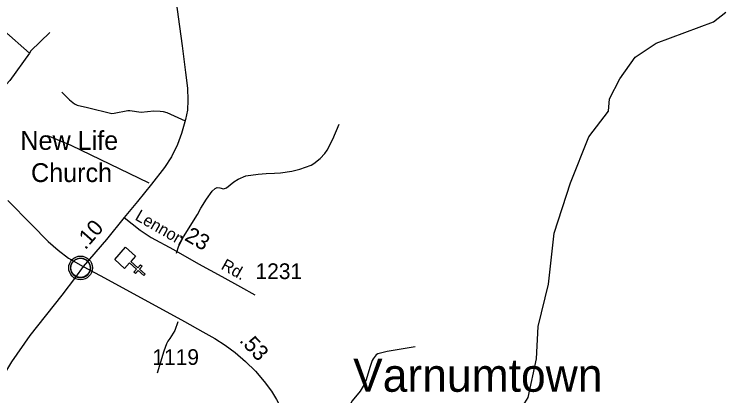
# Model space of a CAD drawing. Extents: x 2104537 to 2336408, y 34176 to 229611.
# Drawn here: x 2224131 to 2229807, y 71587 to 74628 of the extents above; entities that cross this region are included whole.
import ezdxf

# ---------------------------------------------------------------- set-up
doc = ezdxf.new("R2010")
doc.units = 0
for name, color, linetype in [('Exist Civil Demographics City Label', 7, 'Continuous'), ('Exist Civil Demographics Community CELL', 7, 'Continuous'), ('Exist Cultural Church CELL', 7, 'Continuous'), ('Exist Cultural Church Label', 7, 'Continuous'), ('Exist Hydrographic Misc Water Feature', 7, 'Continuous'), ('Exist Road Non-System Type 51', 7, 'Continuous'), ('Exist Road Secondary Mileage Hundredths English Label', 7, 'Continuous'), ('Exist Road Secondary Type 51 Attributed', 7, 'Continuous'), ('Exist Road Secondary Type 51 Label', 7, 'Continuous'), ('Exist Road Secondary Type 51 Number Label', 7, 'Continuous')]:
    doc.layers.add(name, color=color, linetype=linetype)

msp = doc.modelspace()

# ---------------------------------------------------------------- linework, layer by layer
at = {"layer": 'Exist Civil Demographics Community CELL'}
msp.add_lwpolyline([(2224582.9, 72618.2), (2224583.9, 72623.8), (2224585.7, 72630.3), (2224588.6, 72637.5), (2224591.5, 72643.3), (2224594.9, 72649), (2224598.6, 72654.1), (2224602.6, 72658.5), (2224607.2, 72663.1), (2224612.7, 72667.7), (2224618.1, 72671.3), (2224623, 72674.2), (2224628.1, 72676.7), (2224633.5, 72679), (2224639.2, 72680.8), (2224643.5, 72681.9), (2224648.3, 72682.7), (2224652.5, 72683.4), (2224658.8, 72683.7), (2224663.3, 72683.5), (2224668.9, 72683.3), (2224673.8, 72682.6), (2224678.7, 72681.6), (2224683.7, 72680.2), (2224688.9, 72678.2), (2224695.6, 72675.3), (2224701.8, 72671.8), (2224706.9, 72668.3), (2224712, 72664.2), (2224715.4, 72661.1), (2224719.5, 72656.7), (2224723.3, 72652), (2224726.4, 72647.4), (2224729.6, 72642.4), (2224732, 72637.3), (2224734, 72632.3), (2224735.6, 72627.2), (2224736.9, 72622.7), (2224738, 72616.6), (2224738.6, 72611.9), (2224738.9, 72605.9), (2224738.7, 72600.1), (2224738.1, 72594.4), (2224737.2, 72588.9), (2224735.5, 72582.8), (2224733.6, 72576.9), (2224731.4, 72571.9), (2224728.2, 72565.9), (2224724.9, 72560.6), (2224721.5, 72555.9), (2224717.2, 72551.1), (2224711.9, 72546.2), (2224706.9, 72542), (2224701.9, 72538.6), (2224697.6, 72536.1), (2224690.8, 72532.9), (2224683.6, 72530.1), (2224677.7, 72528.7), (2224671.1, 72527.4), (2224666.7, 72526.9), (2224662.2, 72526.6), (2224656.6, 72526.6), (2224652.3, 72527.1), (2224646.7, 72527.8), (2224640.7, 72529.1), (2224636.2, 72530.4), (2224631, 72532.3), (2224626.4, 72534.3), (2224622.5, 72536.5), (2224615.7, 72540.6), (2224610.1, 72544.9), (2224605.2, 72549.3), (2224600.7, 72554.2), (2224597.5, 72558.2), (2224594.6, 72562.3), (2224590.5, 72569.4), (2224588.7, 72573), (2224587, 72577), (2224584.4, 72585.2), (2224582.9, 72592.2), (2224582.2, 72597.4), (2224581.9, 72603.7), (2224581.8, 72608.4), (2224582.4, 72614.9)], close=True, dxfattribs=at)
for centre, radius in [((2224660.5, 72605.7), 94.3), ((2224660.2, 72606), 76.7)]:
    msp.add_circle(centre, radius, dxfattribs=at)
at = {"layer": 'Exist Cultural Church CELL'}
msp.add_lwpolyline([(2225099, 72700), (2225061.3, 72657.4), (2225118.1, 72606.8), (2225139.4, 72630.7), (2225151.4, 72620.1), (2225130.1, 72596.2), (2225175, 72556.2), (2225164.4, 72544.2), (2225119.4, 72584.2), (2225098.2, 72560.3), (2225086.2, 72570.9), (2225107.5, 72594.8), (2225050.6, 72645.4), (2225012.2, 72602.4), (2224932.7, 72673.2), (2225019.5, 72770.8)], close=True, dxfattribs=at)
at = {"layer": 'Exist Hydrographic Misc Water Feature'}
msp.add_lwpolyline([(2227589.3, 70917), (2227812.4, 71043.3), (2228059.2, 71297.7), (2228232.3, 71573.3), (2228296.3, 71880.4), (2228311.2, 72139.3), (2228392.2, 72475.7), (2228438.4, 72881.5), (2228568.4, 73282.6), (2228715.2, 73650.4), (2228872.3, 73854.1), (2228879.2, 73952.4), (2228961.3, 74111.5), (2229085.3, 74286.3), (2229251.2, 74398), (2229708.3, 74566.3), (2229807.3, 74643.1)], dxfattribs=at)
at = {"layer": 'Exist Road Non-System Type 51'}
for points in [[(2223951.7, 74584.1), (2224048.8, 74497.8), (2224252.2, 74318.5)], [(2224415.4, 74481.6), (2224264.4, 74335.9), (2224252.2, 74318.5)], [(2224252.2, 74318.5), (2224097.3, 74098.6), (2223914, 73899.1), (2223647.4, 73577)], [(2224512, 74005.6), (2224543.9, 73975.8), (2224571.5, 73944.8), (2224612, 73913.5), (2224632.1, 73903.2), (2224716.1, 73885.5), (2224910.7, 73837.2), (2224929.4, 73837.8), (2225038, 73859.3), (2225054.8, 73860.3), (2225144.1, 73848.4), (2225244, 73857.3), (2225294.2, 73855.4), (2225320, 73851.3), (2225348.1, 73843.2), (2225494.1, 73777.1)], [(2225425.6, 72723.3), (2225445.7, 72781.3), (2225481.9, 72853.1), (2225593.9, 73031.1), (2225620.1, 73081.1), (2225666.2, 73155), (2225710, 73217.2), (2225734.7, 73239.3), (2225749.3, 73245.9), (2225771.9, 73245.2), (2225800.9, 73236.4), (2225825.4, 73243.8), (2225884, 73292.9), (2225917.9, 73312.9), (2225978.1, 73339), (2226078.1, 73352.8), (2226142.2, 73358.8), (2226208.5, 73359.8), (2226255.5, 73363.5), (2226346.9, 73376.5), (2226408.6, 73392.7), (2226500.7, 73426), (2226522.3, 73438), (2226572.3, 73478.4), (2226610.1, 73518.4), (2226626.4, 73544.3), (2226672, 73632.7), (2226724.2, 73750.4)], [(2224397.8, 73661.7), (2224582, 73583.7), (2225203.8, 73283.3)], [(2225437.7, 72175.2), (2225411.7, 72107.2), (2225373.8, 72043.3), (2225355.6, 72021.3), (2225346.4, 72001.8), (2225325.6, 71943.5), (2225271.4, 71767.4)], [(2227329.7, 71976.4), (2227105.2, 71938.4), (2227031.7, 71920.5), (2227019.8, 71912.5), (2226993.9, 71879.9), (2226987.1, 71867.2), (2226966.7, 71811.8), (2226939.9, 71714.6), (2226922, 71675.5), (2226889.6, 71624.7), (2226827.7, 71546.8), (2226803.6, 71504.6), (2226767.7, 71446.6), (2226739.8, 71410.7), (2226709.6, 71344.7), (2226705.7, 71328.7), (2226705.8, 71312.9), (2226731.7, 71248.8), (2226733.9, 71240.4)]]:
    msp.add_lwpolyline(points, dxfattribs=at)
at = {"layer": 'Exist Road Secondary Type 51 Attributed'}
for points in [[(2225146.7, 76416), (2225180.4, 76321.4), (2225199.8, 76236.5), (2225219.2, 76139.3), (2225258.1, 75897), (2225293.5, 75646), (2225362.4, 75159.8), (2225410.1, 74822.1), (2225470.2, 74374.7), (2225496.7, 74162.5), (2225514.4, 74038.8), (2225516.1, 73943.3), (2225512.6, 73862), (2225498.5, 73787.7), (2225466.6, 73678.1), (2225433.1, 73589.7), (2225385.4, 73490.7), (2225328.8, 73405.8), (2225226.3, 73273.2), (2225115, 73135.3), (2225009.3, 73006.4)], [(2224081.5, 73143.7), (2224269.3, 72951), (2224401.8, 72816.7), (2224483.1, 72747.7), (2224564.4, 72684.1), (2224680.9, 72617.5)], [(2225009.3, 73006.4), (2224867.8, 72831), (2224680.9, 72617.5)], [(2225009.3, 73006.4), (2225134.7, 72907), (2225224.1, 72848.7), (2225400.8, 72753.2), (2225602.3, 72638.3), (2225786.1, 72537.5), (2225936.3, 72454.4), (2226049.4, 72392.5)], [(2224680.9, 72617.5), (2224619.2, 72532), (2224511.4, 72388.8), (2224255.2, 72067.1), (2224110.3, 71856.7), (2223926.7, 71557), (2223848.9, 71428), (2223834.8, 71392.6), (2223818.9, 71341.3), (2223806.5, 71279.4), (2223801.2, 71233.5), (2223799.4, 71184), (2223808.3, 71122.1), (2223822.4, 71046.1), (2223859.5, 70948.7)], [(2224680.9, 72617.5), (2224818.2, 72544.8), (2225145.1, 72368), (2225489.7, 72178.8), (2225636.4, 72095.7), (2225731.8, 72044.4), (2225814.9, 71989.6), (2225892.6, 71931.3), (2225975.7, 71858.8), (2226057, 71782.8), (2226125.9, 71701.5), (2226182.4, 71623.7), (2226223.1, 71558.2), (2226276.1, 71459.2), (2226422.1, 71168.4), (2226538.7, 70942.1), (2226641.9, 70735.7)]]:
    msp.add_lwpolyline(points, dxfattribs=at)

# ---------------------------------------------------------------- texts
at = {"layer": 'Exist Civil Demographics City Label'}
msp.add_text('Varnumtown', height=265, rotation=359.9999, dxfattribs=at).set_placement((2226834.5, 71618.8))
at = {"layer": 'Exist Cultural Church Label'}
for s, p in [('New Life', (2224180.3, 73546.8)), ('Church', (2224265.2, 73290.2))]:
    msp.add_text(s, height=150, dxfattribs=at).set_placement(p)
at = {"layer": 'Exist Road Secondary Mileage Hundredths English Label'}
for s, rotation, p in [('.10', 48.7943, (2224698.4, 72745.5)), ('.23', 330.2983, (2225442.4, 72854.2)), ('.53', 313.281, (2225921.2, 72023.2))]:
    msp.add_text(s, height=125, rotation=rotation, dxfattribs=at).set_placement(p)
at = {"layer": 'Exist Road Secondary Type 51 Label'}
for s, rotation, p in [('Lennon', 330.0854, (2225088, 72993.5)), ('Rd.', 330.7792, (2225774.1, 72600.8))]:
    msp.add_text(s, height=95, rotation=rotation, dxfattribs=at).set_placement(p)
at = {"layer": 'Exist Road Secondary Type 51 Number Label'}
for s, p in [('1231', (2226056.1, 72517.1)), ('1119', (2225233.2, 71832.9))]:
    msp.add_text(s, height=125, dxfattribs=at).set_placement(p)

doc.saveas('drawing.dxf')
